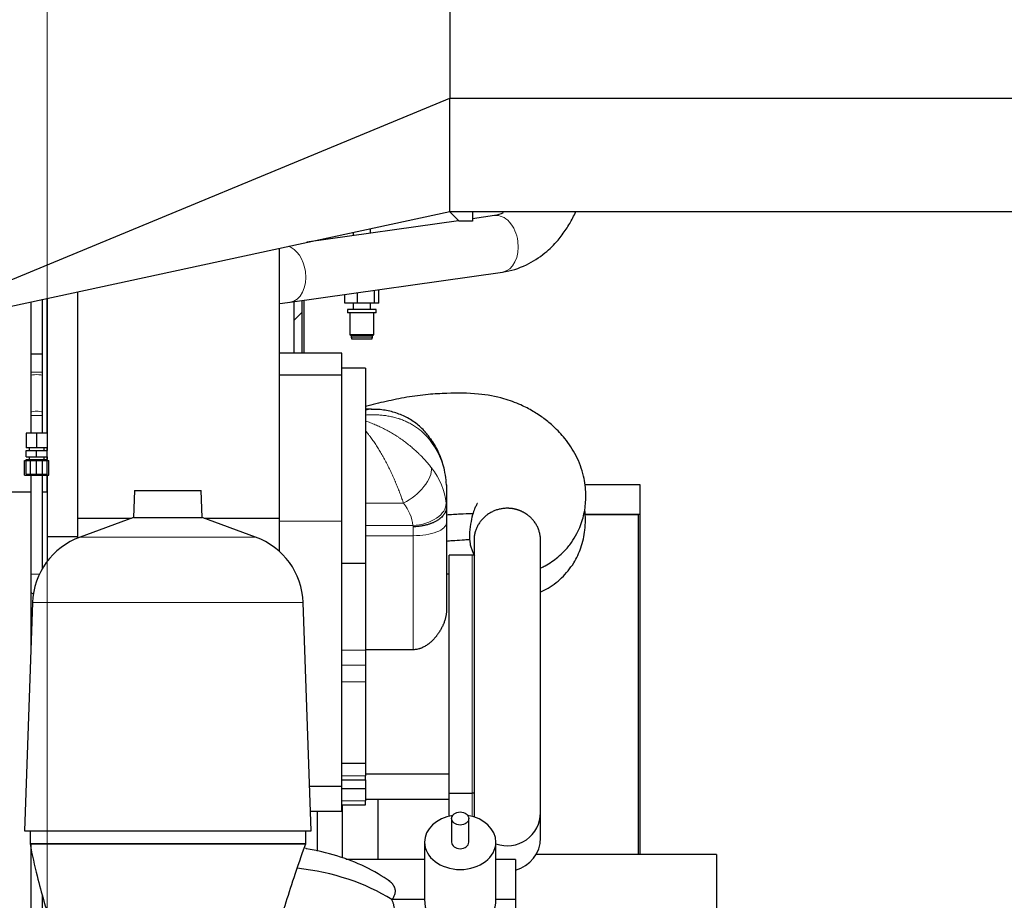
# Model space of a CAD drawing. Header units: inches. Extents: x 0 to 20790, y -12 to 14700.
# Tile 355 of 358: x 19058 to 20094, y 9800 to 10726. Entities that reach past the tile are written whole.
import ezdxf

# ---------------------------------------------------------------- set-up
doc = ezdxf.new("R2010")
doc.units = ezdxf.units.IN
doc.layers.add('1', color=7, linetype='Continuous', true_color=0xffffff)
doc.layers.add('254', color=7, linetype='Continuous', true_color=0xffffff)
doc.styles.add('latin_extended', font='simplex.shx')
doc.dimstyles.get("Standard").update_dxf_attribs({"dimtxt": 0.18, "dimasz": 0.18, "dimexe": 0.18, "dimexo": 0.0625, "dimgap": 0.09, "dimtad": 0, "dimtih": 1, "dimtoh": 1, "dimdec": 4, "dimzin": 0, "dimdsep": 46, "dimtxsty": 'Standard', "dimcen": 0.09, "dimadec": 0, "dimazin": 0, "dimtfac": 1, "dimtdec": 4, "dimtofl": 0, "dimtmove": 0, "dimatfit": 3, "dimfxl": 1, "dimtolj": 1, "dimtzin": 0, "dimarcsym": 0})

# ---------------------------------------------------------------- blocks, each defined once
blk = doc.blocks.new('_U7')
at = {"layer": '254', "color": 3, "linetype": 'Continuous', "lineweight": 13, "transparency": 16777216}
for p, q in [((19086.7, 9584.8), (19086.7, 12495.1)), ((19791.7, 12157.8), (19791.7, 12495.1)), ((19209.2, 12460.1), (19669.2, 12460.1))]:
    blk.add_line(p, q, dxfattribs=at)
at = {"layer": '254', "color": 3, "transparency": 16777216}
for points in [[(19209.2, 12480.5), (19209.2, 12439.6), (19086.7, 12460.1)], [(19669.2, 12439.6), (19669.2, 12480.5), (19791.7, 12460.1)]]:
    blk.add_solid(points, dxfattribs=at)
at = {"layer": 'Defpoints', "color": 0, "transparency": 16777216}
for p in [(19791.7, 12460.1), (19791.7, 12122.8), (19086.7, 9549.8)]:
    blk.add_point(p, dxfattribs=at)
at = {"layer": '254', "color": 2, "lineweight": 13, "transparency": 16777216, "insert": (19281.7, 12643.8), "char_height": 122.5, "attachment_point": 1, "style": 'latin_extended'}
blk.add_mtext('\\A1;705', dxfattribs=at)
blk = doc.blocks.new('_U8')
at = {"layer": '254', "color": 3, "linetype": 'Continuous', "lineweight": 13, "transparency": 16777216}
for p, q in [((20371.7, 11723.1), (20371.7, 7981.8)), ((19086.7, 9389.8), (19086.7, 7981.8)), ((20249.2, 8016.8), (19209.2, 8016.8))]:
    blk.add_line(p, q, dxfattribs=at)
at = {"layer": '254', "color": 3, "transparency": 16777216}
for points in [[(19209.2, 8037.2), (19209.2, 7996.3), (19086.7, 8016.8)], [(20249.2, 7996.3), (20249.2, 8037.2), (20371.7, 8016.8)]]:
    blk.add_solid(points, dxfattribs=at)
at = {"layer": 'Defpoints', "color": 0, "transparency": 16777216}
for p in [(20371.7, 11758.1), (19086.7, 9424.8), (19086.7, 8016.8)]:
    blk.add_point(p, dxfattribs=at)
at = {"layer": '254', "color": 2, "lineweight": 13, "transparency": 16777216, "insert": (19525.1, 8200.5), "char_height": 122.5, "attachment_point": 1, "style": 'latin_extended'}
blk.add_mtext('\\A1;1285', dxfattribs=at)

msp = doc.modelspace()

# ---------------------------------------------------------------- linework, layer by layer
at = {"layer": '1', "color": 2, "linetype": 'Continuous', "lineweight": 25}
for p, q in [((19510.242, 10809.597), (19510.242, 10643.912)), ((18910.164, 10395.314), (19510.242, 10643.912)), ((19510.242, 10643.912), (20287.888, 10643.912)), ((19510.242, 10524.704), (19510.242, 10643.912)), ((18910.164, 10395.314), (19510.242, 10524.704)), ((19509.915, 10524.634), (19520.235, 10514.314)), ((19510.242, 10524.704), (20170.837, 10524.704)), ((19534.235, 10524.705), (19534.235, 10514.314)), ((19519.564, 10514.984), (19359.754, 10492.255)), ((19534.235, 10514.314), (19520.235, 10514.314)), ((19557.299, 10520.35), (19534.232, 10517.07)), ((19408.744, 10502.817), (19408.744, 10499.222)), ((19426.744, 10501.782), (19426.744, 10506.699)), ((19330.744, 10485.999), (19330.744, 10202.014)), ((19342.344, 10429.175), (19565.747, 10460.948)), ((19118.744, 10440.287), (19118.744, 10182.754)), ((19413.247, 10428.392), (19413.247, 10439.259)), ((19431.014, 10428.392), (19431.014, 10441.786)), ((19435.512, 10428.392), (19435.512, 10442.425)), ((19086.744, 10291.504), (19086.744, 10433.389)), ((19086.744, 10433.387), (19086.744, 10291.505)), ((19346.744, 10375.756), (19346.744, 10429.806)), ((19354.744, 10430.939), (19354.744, 10418.485)), ((19354.964, 10375.755), (19354.964, 10430.969)), ((19356.964, 10375.754), (19356.964, 10431.254)), ((19399.977, 10428.392), (19399.977, 10437.372)), ((19354.744, 10418.485), (19346.744, 10410.485)), ((19413.247, 10428.392), (19399.977, 10428.392)), ((19402.744, 10421.592), (19402.744, 10418.092)), ((19432.744, 10421.592), (19402.744, 10421.592)), ((19408.744, 10428.392), (19408.744, 10421.592)), ((19431.014, 10428.392), (19413.247, 10428.392)), ((19426.744, 10421.592), (19426.744, 10428.392)), ((19435.512, 10428.392), (19431.014, 10428.392)), ((19432.744, 10418.092), (19432.744, 10421.592)), ((19432.744, 10418.092), (19402.744, 10418.092)), ((19405.244, 10418.092), (19405.244, 10394.892)), ((19430.244, 10394.892), (19430.244, 10418.092)), ((19405.244, 10394.892), (19406.444, 10394.392)), ((19430.244, 10394.892), (19405.244, 10394.892)), ((19406.444, 10394.392), (19406.444, 10392.392)), ((19429.044, 10394.392), (19406.444, 10394.392)), ((19406.444, 10392.392), (19407.244, 10390.392)), ((19429.044, 10392.392), (19406.444, 10392.392)), ((19428.244, 10390.392), (19407.244, 10390.392)), ((19428.244, 10390.392), (19429.044, 10392.392)), ((19429.044, 10394.392), (19430.244, 10394.892)), ((19429.044, 10392.392), (19429.044, 10394.392)), ((19396.744, 10375.754), (19330.744, 10375.754)), ((19396.744, 10352.422), (19396.744, 10375.754)), ((19421.744, 10359.76), (19396.744, 10359.76)), ((19421.744, 10359.76), (19421.744, 10154.885)), ((19069.744, 10352.25), (19069.744, 10313.761)), ((19081.744, 10313.761), (19081.744, 10352.25)), ((19396.744, 10352.422), (19330.744, 10352.422)), ((19396.744, 10198.96), (19396.744, 10352.422)), ((19427.878, 10316.76), (19421.744, 10316.76)), ((19069.744, 10310.227), (19069.744, 10291.503)), ((19081.744, 10291.503), (19081.744, 10310.227)), ((19075.744, 10291.503), (19064.744, 10291.503)), ((19064.744, 10291.503), (19064.744, 10276.003)), ((19086.744, 10291.503), (19075.744, 10291.503)), ((19075.744, 10291.503), (19075.744, 10276.003)), ((19086.744, 10291.503), (19086.744, 10276.003)), ((19075.744, 10276.003), (19064.744, 10276.003)), ((19067.744, 10276.003), (19067.744, 10273.253)), ((19086.744, 10276.003), (19075.744, 10276.003)), ((19083.744, 10273.253), (19083.744, 10276.003)), ((19086.744, 10273.259), (19086.744, 10276.012)), ((19086.744, 10276.008), (19086.744, 10273.259)), ((19064.744, 10273.253), (19075.744, 10273.253)), ((19064.744, 10266.753), (19064.744, 10273.253)), ((19064.744, 10266.753), (19075.744, 10266.753)), ((19064.744, 10264.003), (19075.744, 10264.003)), ((19064.744, 10248.503), (19064.744, 10264.003)), ((19067.744, 10266.753), (19067.744, 10264.003)), ((19075.744, 10273.253), (19086.744, 10273.253)), ((19075.744, 10266.753), (19075.744, 10273.253)), ((19075.744, 10266.753), (19086.744, 10266.753)), ((19075.744, 10264.003), (19086.744, 10264.003)), ((19075.744, 10248.503), (19075.744, 10264.003)), ((19083.744, 10264.003), (19083.744, 10266.753)), ((19086.744, 10266.753), (19086.744, 10273.253)), ((19086.744, 10266.757), (19086.744, 10264.008)), ((19086.744, 10264.013), (19086.744, 10266.755)), ((19086.744, 10248.503), (19086.744, 10264.003)), ((19063.046, 10263.003), (19069.114, 10263.003)), ((19063.046, 10247.503), (19063.046, 10263.003)), ((19069.114, 10263.003), (19081.811, 10263.003)), ((19069.114, 10247.503), (19069.114, 10263.003)), ((19081.811, 10263.003), (19088.441, 10263.003)), ((19081.811, 10247.503), (19081.811, 10263.003)), ((19088.441, 10247.503), (19088.441, 10263.003)), ((19063.046, 10247.503), (19069.114, 10247.503)), ((19064.744, 10248.503), (19075.744, 10248.503)), ((19069.114, 10247.503), (19081.811, 10247.503)), ((19069.744, 10247.503), (19069.744, 10143.359)), ((19075.744, 10248.503), (19086.744, 10248.503)), ((19081.744, 10149.186), (19081.744, 10247.503)), ((19081.811, 10247.503), (19088.441, 10247.503)), ((19086.744, 10229.784), (19086.744, 10247.514)), ((19086.744, 10247.508), (19086.744, 10182.754)), ((19506.744, 10237.035), (19506.744, 10213.792)), ((19652.031, 10237.754), (19710.244, 10237.754)), ((19710.244, 10237.754), (19710.244, 10206.254)), ((18887.89, 10229.784), (19069.717, 10229.784)), ((19081.684, 10229.784), (19086.744, 10229.784)), ((19178.691, 10231.279), (19177.697, 10202.802)), ((19178.691, 10231.279), (19248.796, 10231.279)), ((19249.791, 10202.802), (19248.796, 10231.279)), ((19506.744, 10213.728), (19506.744, 10197.194)), ((19175.533, 10202.014), (19118.744, 10202.014)), ((19177.697, 10202.802), (19121.399, 10182.311)), ((19177.697, 10202.802), (19249.791, 10202.802)), ((19306.088, 10182.311), (19249.791, 10202.802)), ((19330.744, 10202.014), (19251.956, 10202.014)), ((19330.744, 10202.014), (19330.744, 10167.557)), ((19652.27, 10206.254), (19710.244, 10206.254)), ((19708.744, 10205.754), (19652.27, 10205.754)), ((19708.744, 9848.759), (19708.744, 10205.754)), ((19710.244, 10206.254), (19710.244, 9848.76)), ((19396.744, 9920.254), (19396.744, 10198.96)), ((19506.744, 10197.194), (19506.744, 10105.06)), ((19086.744, 10182.754), (19086.744, 10156.694)), ((19118.744, 10182.754), (19086.744, 10182.754)), ((19118.744, 10182.754), (19118.744, 10181.288)), ((19535.74, 10183.787), (19535.74, 9892.719)), ((19605.74, 9892.719), (19605.74, 10179.987)), ((19509.744, 9913.253), (19509.744, 10163.253)), ((19533.744, 10163.253), (19509.744, 10163.253)), ((19396.744, 10154.885), (19421.744, 10154.885)), ((19421.744, 10154.885), (19421.744, 10063.41)), ((19509.744, 10143.253), (19506.744, 10143.253)), ((19069.744, 10125.681), (19069.744, 10089.325)), ((19071.439, 10113.547), (19063.05, 9873.325)), ((19364.437, 9873.325), (19356.048, 10113.547)), ((19069.744, 10071.648), (19069.744, 10064.993)), ((19471.744, 10063.87), (19421.744, 10063.87)), ((19421.744, 10063.41), (19421.744, 10047.549)), ((19421.744, 10047.549), (19421.744, 10030.237)), ((19421.744, 10030.237), (19421.744, 9944.5)), ((19396.744, 9944.5), (19421.744, 9944.5)), ((19421.744, 9944.5), (19421.744, 9931.367)), ((19421.744, 9933.253), (19509.744, 9933.253)), ((19396.744, 9927.156), (19421.744, 9927.156)), ((19421.744, 9927.156), (19421.744, 9931.367)), ((19421.744, 9927.156), (19421.744, 9918)), ((19396.744, 9920.254), (19362.797, 9920.254)), ((19396.744, 9893.754), (19396.744, 9920.256)), ((19396.744, 9918), (19421.744, 9918)), ((19421.744, 9918), (19421.744, 9904.867)), ((19509.744, 9888.917), (19509.744, 9913.255)), ((19509.744, 9913.253), (19533.744, 9913.253)), ((19396.744, 9900.656), (19421.744, 9900.656)), ((19397.244, 9900.658), (19397.244, 9844.919)), ((19421.744, 9906.753), (19509.744, 9906.753)), ((19421.744, 9900.656), (19421.744, 9904.867)), ((19434.744, 9906.752), (19434.744, 9843.484)), ((19396.744, 9893.754), (19363.724, 9893.754)), ((19370.744, 9893.75), (19370.744, 9852.044)), ((19535.74, 9892.722), (19535.74, 9888.07)), ((19605.74, 9866.219), (19605.74, 9892.722)), ((19512.244, 9886.386), (19512.244, 9861.574)), ((19530.244, 9861.574), (19530.244, 9886.386)), ((19063.05, 9873.325), (19364.437, 9873.325)), ((19068.744, 9873.325), (19068.744, 9859.754)), ((19358.744, 9859.754), (19358.744, 9873.325)), ((19358.744, 9859.754), (19068.744, 9859.754)), ((19069.744, 9859.754), (19069.744, 9734.456)), ((19483.744, 9861.574), (19483.744, 9801.124)), ((19558.744, 9801.124), (19558.744, 9861.574)), ((19483.744, 9843.482), (19400.92, 9843.482)), ((19579.244, 9843.482), (19558.74, 9843.482)), ((19579.244, 9843.482), (19579.244, 9801.124)), ((19790.744, 9848.754), (19601.071, 9848.754)), ((19790.744, 9848.754), (19790.744, 9769.915)), ((19081.744, 9734.456), (19081.744, 9805.472)), ((19483.744, 9801.124), (19449.362, 9801.124)), ((19579.244, 9801.124), (19558.744, 9801.124)), ((19579.244, 9801.124), (19579.244, 9730.66))]:
    msp.add_line(p, q, dxfattribs=at)
at = {"layer": '1', "color": 110, "linetype": 'Continuous', "lineweight": 13}
for p, q in [((19565.746, 10460.948), (19565.747, 10460.948)), ((19342.169, 10429.151), (19342.344, 10429.175)), ((19421.744, 10217.93), (19461.612, 10217.93)), ((19396.744, 10198.96), (19330.744, 10198.96)), ((19421.744, 10194.367), (19471.563, 10194.367)), ((19471.744, 10183.8), (19471.744, 10193.141)), ((19121.399, 10182.311), (19306.088, 10182.311)), ((19471.744, 10183.8), (19421.744, 10183.8)), ((19471.744, 10063.87), (19471.744, 10183.8)), ((19533.744, 9913.253), (19533.744, 10163.253)), ((19075.744, 10143.359), (19069.744, 10143.359)), ((19078.675, 10143.359), (19075.744, 10143.359)), ((19069.744, 10125.699), (19069.744, 10125.681)), ((19071.439, 10113.547), (19356.048, 10113.547)), ((19069.744, 10089.326), (19069.744, 10089.325)), ((19069.976, 10071.648), (19069.744, 10071.648)), ((19396.744, 10063.41), (19421.744, 10063.41)), ((19396.744, 10047.549), (19421.744, 10047.549)), ((19396.744, 10030.237), (19421.744, 10030.237)), ((19396.744, 9931.367), (19421.744, 9931.367)), ((19533.744, 9888.659), (19533.744, 9913.255)), ((19396.744, 9904.867), (19421.744, 9904.867))]:
    msp.add_line(p, q, dxfattribs=at)
at = {"layer": '1', "color": 2, "linetype": 'Continuous', "lineweight": 25}
for centre, radius, start, end in [((19147.393, 10110.895), 76, 110, 178), ((19280.095, 10110.895), 76, 2, 70), ((19533.744, 10123.253), 40, 86.423604, 90), ((19533.744, 9953.253), 40, 270, 272.860859), ((19570.74, 9892.719), 35, 180, 187.813125), ((19570.74, 9892.719), 35, 249.958125, 0), ((19570.74, 9866.219), 35, 284.059687, 0), ((19521.244, 9801.124), 37.5, 180, 0)]:
    msp.add_arc(centre, radius, start, end, dxfattribs=at)
at = {"layer": '1', "color": 110, "linetype": 'Continuous', "lineweight": 13}
for centre, major_axis, ratio, start_param, end_param in [((19561.523, 10490.649), (4.224, -29.701), 0.68302306, 1.55935278, 3.14163555), ((19561.523, 10490.649), (4.224, -29.701), 0.68302306, 0, 1.55935278), ((19338.119, 10458.876), (4.224, -29.701), 0.68302306, 1.55935278, 2.83307225), ((19338.119, 10458.876), (4.224, -29.701), 0.68302306, 0, 1.55935278), ((19075.744, 10355.783), (6, 0), 0.00000238, 0, 3.14159265), ((19075.744, 10352.25), (6, 0), 0.14142044, 0.00009818, 3.14159265), ((19075.744, 10313.761), (6, 0), 0.14142044, 0.0043197, 3.14826855), ((19075.744, 10310.227), (6, 0), 0.00000172, 0, 3.14159265), ((19461.612, 10265.55), (28.778, 19.921), 0.33745078, 5.99327518, 6.28014245), ((19406.829, 10233.279), (100, 0), 0.90273021, 0.09053859, 0.56829703), ((19461.612, 10238.721), (27.48, 21.676), 0.50157604, 4.33565045, 5.96688287), ((19406.829, 10210.4), (100, 0), 0.82932108, 0.09053756, 0.56829564), ((19406.829, 10189.609), (65, 0), 0.80955681, 0.09053756, 0.56829564), ((19471.563, 10215.158), (34.782, 3.901), 0.59162778, 4.64613943, 6.22708267), ((19471.744, 10197.194), (35, 0), 0.38268343, 4.71238898, 6.28318531), ((19075.744, 10125.681), (-6, 0), 0.70710678, 0, 0.94787741), ((19075.744, 10089.325), (-6, 0), 0.70710678, 0, 0.5144358)]:
    msp.add_ellipse(centre, major_axis=major_axis, ratio=ratio, start_param=start_param, end_param=end_param, dxfattribs=at)
at = {"layer": '1', "color": 2, "linetype": 'Continuous', "lineweight": 25}
for centre, major_axis, ratio, start_param, end_param in [((19075.744, 10374.753), (6, 0), 0.00000119, 0, 3.14159265), ((19521.244, 9861.574), (-37.5, 0), 0.76604444, 4.92542823, 6.28318531), ((19521.244, 9861.574), (-37.5, 0), 0.76604444, 3.14159265, 4.4994479), ((19521.244, 9861.574), (-37.5, 0), 0.76604444, 0, 3.14159265), ((19521.244, 9861.574), (-9, 0), 0.76604444, 0, 1.57079633), ((19521.244, 9861.574), (-9, 0), 0.76604444, 1.57079633, 3.14159265), ((19318.862, 9716.836), (185, 0), 0.64278761, 0.78780641, 1.40299957)]:
    msp.add_ellipse(centre, major_axis=major_axis, ratio=ratio, start_param=start_param, end_param=end_param, dxfattribs=at)
msp.add_ellipse((19521.244, 9886.386), major_axis=(9, 0), ratio=0.76604444, dxfattribs=at)
for points, degree in [([(19566.441, 10523.343), (19563.439, 10521.721), (19560.405, 10520.727), (19557.305, 10520.351)], 3), ([(19069.744, 10429.724), (19069.744, 10374.753)], 1), ([(19081.744, 10374.753), (19081.744, 10432.311)], 1), ([(19069.744, 10374.753), (19069.744, 10355.783)], 1), ([(19081.744, 10355.783), (19081.744, 10374.753)], 1), ([(19069.744, 10355.783), (19069.744, 10352.244)], 1), ([(19081.744, 10352.255), (19081.744, 10355.783)], 1), ([(19069.744, 10313.756), (19069.744, 10310.227)], 1), ([(19081.744, 10310.227), (19081.744, 10313.766)], 1), ([(19506.744, 10237.035), (19506.676, 10238.497), (19506.568, 10239.966), (19506.419, 10241.441)], 3), ([(19506.744, 10237.09), (19506.744, 10237.073), (19506.744, 10237.055), (19506.744, 10237.035)], 3), ([(19506.744, 10213.792), (19506.744, 10213.772), (19506.744, 10213.751), (19506.744, 10213.728)], 3)]:
    msp.add_open_spline(points, degree=degree, dxfattribs=at)
for points, knots in [([(19565.756, 10460.949), (19574.51, 10462.251), (19589.996, 10466.944), (19609.564, 10479.488), (19623.233, 10492.998), (19632.817, 10505.767), (19638.799, 10515.942), (19641.898, 10522.293), (19642.91, 10524.514)], [0, 0, 0, 0, 0.26460249, 0.49304453, 0.67557925, 0.80829105, 0.93411336, 1, 1, 1, 1]), ([(19330.782, 10427.74), (19331.008, 10427.765), (19334.992, 10428.207), (19338.761, 10428.703), (19342.155, 10429.216)], [0, 0, 0, 0, 0.05658573, 1, 1, 1, 1]), ([(19605.908, 10149.926), (19607.525, 10150.638), (19614.03, 10153.797), (19622.835, 10160.047), (19631.706, 10168.463), (19637.993, 10175.781), (19643.832, 10185.315), (19648.953, 10196.705), (19652.66, 10210.685), (19653.876, 10228.346), (19651.465, 10247.726), (19644.1, 10267.788), (19632.732, 10285.044), (19620.728, 10297.773), (19609.41, 10307.138), (19597.84, 10314.872), (19583.818, 10322.13), (19564.829, 10329.132), (19538.511, 10333.79), (19511.645, 10333.749), (19486.399, 10332.506), (19464.999, 10329.51), (19443.175, 10324.988), (19428.872, 10321.603), (19421.744, 10319.758)], [0, 0, 0, 0, 0.01343792, 0.0548676, 0.08111744, 0.11949357, 0.1509149, 0.17704565, 0.22272484, 0.26581354, 0.31629601, 0.37624855, 0.43215551, 0.47559484, 0.50949942, 0.54424942, 0.58111415, 0.62862801, 0.69660855, 0.78030131, 0.8298523, 0.88657134, 0.9428816, 1, 1, 1, 1]), ([(19490.201, 10285.326), (19488.141, 10288.486), (19483.059, 10295.065), (19473.289, 10303.432), (19461.546, 10310.206), (19448.761, 10314.615), (19437.343, 10316.637), (19430.277, 10316.623), (19427.717, 10316.473)], [0, 0, 0, 0, 0.14716437, 0.33115456, 0.5157206, 0.70090359, 0.89206634, 1, 1, 1, 1]), ([(19506.394, 10242.128), (19506.032, 10245.785), (19504.596, 10254.772), (19500.198, 10268.548), (19494.623, 10279.146), (19491.058, 10284.506), (19490.39, 10285.471)], [0, 0, 0, 0, 0.23571145, 0.58799795, 0.92505559, 1, 1, 1, 1]), ([(19506.744, 10213.728), (19506.744, 10213.398), (19506.715, 10212.742), (19506.631, 10212.089), (19506.462, 10211.114), (19506.295, 10210.469), (19505.962, 10209.507), (19505.713, 10208.868), (19505.408, 10208.233), (19505.158, 10207.759), (19505.028, 10207.522), (19504.89, 10207.286), (19504.796, 10207.129), (19504.748, 10207.05), (19504.506, 10206.659), (19504.092, 10206.04), (19503.396, 10205.134), (19502.884, 10204.545), (19502.078, 10203.672), (19501.493, 10203.104), (19500.542, 10202.275), (19500.212, 10202.002), (19499.699, 10201.598), (19499.438, 10201.398), (19499.17, 10201.2), (19498.989, 10201.068), (19498.899, 10201.003), (19498.442, 10200.677), (19497.691, 10200.168), (19496.903, 10199.683), (19495.693, 10198.972), (19494.849, 10198.521), (19493.528, 10197.88), (19492.629, 10197.463), (19491.693, 10197.07), (19490.976, 10196.784), (19490.735, 10196.691), (19490.369, 10196.552), (19490.247, 10196.506), (19490.001, 10196.416), (19489.385, 10196.191), (19488.761, 10195.979), (19487.247, 10195.49), (19485.185, 10194.897), (19483.039, 10194.418), (19481.398, 10194.103), (19480.845, 10194.005), (19480.008, 10193.869), (19479.728, 10193.825), (19479.164, 10193.742), (19478.882, 10193.703), (19478.034, 10193.59), (19476.901, 10193.455), (19475.191, 10193.301), (19474.045, 10193.229), (19473.183, 10193.187), (19472.752, 10193.169), (19472.247, 10193.153), (19472.013, 10193.147), (19471.913, 10193.145), (19471.886, 10193.144), (19471.868, 10193.144), (19471.859, 10193.144), (19471.815, 10193.143), (19471.779, 10193.142), (19471.744, 10193.141)], [0, 0, 0, 0, 0.03125, 0.0625, 0.0625, 0.125, 0.125, 0.15625, 0.1875, 0.1875, 0.203125, 0.2109375, 0.2109375, 0.21875, 0.21875, 0.25, 0.28125, 0.3125, 0.3125, 0.375, 0.375, 0.40625, 0.40625, 0.421875, 0.4296875, 0.4296875, 0.4375, 0.4375, 0.46875, 0.5, 0.5, 0.5625, 0.5625, 0.59375, 0.625, 0.625, 0.640625, 0.640625, 0.6484375, 0.6484375, 0.65625, 0.6875, 0.6875, 0.75, 0.8125, 0.8125, 0.84375, 0.84375, 0.859375, 0.859375, 0.875, 0.875, 0.90625, 0.9375, 0.96875, 0.96875, 0.984375, 0.9921875, 0.99609375, 0.99707031, 0.99755859, 0.99755859, 0.99804687, 0.99804687, 1, 1, 1, 1]), ([(19539.32, 10217.675), (19539.315, 10217.676), (19539.225, 10217.678), (19538.813, 10216.884), (19537.72, 10214.724), (19536.226, 10211.997), (19534.035, 10205.821), (19531.869, 10195.135), (19530.72, 10185.537), (19530.96, 10177.624), (19532.447, 10171.392), (19533.97, 10167.32), (19535.503, 10164.411), (19536.425, 10162.958), (19536.631, 10162.646)], [0, 0, 0, 0, 0.00280745, 0.04543031, 0.11385649, 0.21753169, 0.3503509, 0.50132411, 0.68452122, 0.83462357, 0.89145136, 0.9404708, 0.98699166, 1, 1, 1, 1]), ([(19586.109, 10209.174), (19585.985, 10209.232), (19585.739, 10209.346), (19585.367, 10209.514), (19584.995, 10209.676), (19584.621, 10209.835), (19584.246, 10209.988), (19583.87, 10210.138), (19583.492, 10210.283), (19583.114, 10210.424), (19582.734, 10210.56), (19582.353, 10210.692), (19581.971, 10210.82), (19581.587, 10210.943), (19581.203, 10211.062), (19580.817, 10211.177), (19580.43, 10211.287), (19580.042, 10211.393), (19579.653, 10211.494), (19579.263, 10211.591), (19578.871, 10211.683), (19578.479, 10211.772), (19578.085, 10211.855), (19577.69, 10211.935), (19577.293, 10212.01), (19576.896, 10212.081), (19576.497, 10212.147), (19576.097, 10212.209), (19575.696, 10212.266), (19575.294, 10212.319), (19574.75, 10212.385), (19574.062, 10212.456), (19573.231, 10212.523), (19572.399, 10212.571), (19571.566, 10212.599), (19570.731, 10212.608), (19569.895, 10212.598), (19568.687, 10212.555), (19567.113, 10212.44), (19565.181, 10212.193), (19563.269, 10211.843), (19561.38, 10211.391), (19559.518, 10210.837), (19557.689, 10210.182), (19555.9, 10209.432), (19554.158, 10208.588), (19552.471, 10207.651), (19550.839, 10206.626), (19549.268, 10205.513), (19547.762, 10204.316), (19546.326, 10203.041), (19544.967, 10201.692), (19543.69, 10200.273), (19542.497, 10198.788), (19541.39, 10197.239), (19540.373, 10195.632), (19539.45, 10193.972), (19538.624, 10192.268), (19537.899, 10190.523), (19537.275, 10188.742), (19536.755, 10186.928), (19536.343, 10185.103), (19536.138, 10183.876), (19536.054, 10183.269)], [0, 0, 0, 0, 0.0061999, 0.01238665, 0.01856102, 0.02472381, 0.03087581, 0.03701781, 0.04315062, 0.04927504, 0.05539188, 0.06150194, 0.06760605, 0.07370502, 0.07979966, 0.0858908, 0.09197926, 0.09806585, 0.10415141, 0.11023675, 0.11632271, 0.12241009, 0.12849973, 0.13459245, 0.14068906, 0.14679039, 0.15289726, 0.15901047, 0.16513084, 0.17125918, 0.1773963, 0.18998888, 0.20257266, 0.21515482, 0.22774257, 0.2403431, 0.25296357, 0.26561112, 0.29507212, 0.3244435, 0.35381659, 0.38318229, 0.41255338, 0.44202121, 0.47148052, 0.5008519, 0.53022665, 0.55959403, 0.58896585, 0.61843339, 0.64789441, 0.67726595, 0.70663932, 0.73600515, 0.76537612, 0.79484355, 0.82430279, 0.85367398, 0.88304843, 0.91241541, 0.94178724, 0.97125522, 1, 1, 1, 1]), ([(19506.735, 10205.773), (19511.603, 10206.186), (19520.487, 10206.679), (19530.011, 10207.159), (19534.211, 10207.159), (19534.691, 10207.145)], [0, 0, 0, 0, 0.52145692, 0.94722992, 1, 1, 1, 1]), ([(19605.743, 10178.533), (19605.743, 10178.542), (19605.748, 10179.184), (19605.721, 10180.46), (19605.569, 10182.356), (19605.306, 10184.242), (19604.934, 10186.112), (19604.454, 10187.959), (19603.868, 10189.775), (19603.176, 10191.555), (19602.381, 10193.298), (19601.486, 10194.995), (19600.496, 10196.64), (19599.411, 10198.226), (19598.366, 10199.582), (19597.395, 10200.725), (19596.527, 10201.673), (19595.622, 10202.589), (19594.681, 10203.472), (19593.704, 10204.322), (19592.805, 10205.048), (19591.999, 10205.659), (19591.297, 10206.165), (19590.585, 10206.652), (19589.864, 10207.121), (19589.132, 10207.57), (19588.392, 10208), (19587.641, 10208.412), (19586.88, 10208.804), (19586.367, 10209.053), (19586.109, 10209.174)], [0, 0, 0, 0, 0.00066906, 0.05074301, 0.10069353, 0.15068059, 0.20086383, 0.25098892, 0.30095206, 0.35091223, 0.40102844, 0.45120938, 0.50119559, 0.55114599, 0.60121987, 0.63455932, 0.66784556, 0.70112584, 0.73444742, 0.76785737, 0.80140243, 0.82376411, 0.84602008, 0.86818377, 0.89026883, 0.912289, 0.93425819, 0.95619037, 0.97809961, 1, 1, 1, 1]), ([(19605.949, 10124.789), (19607.845, 10125.617), (19616.064, 10129.569), (19628.309, 10138.683), (19640.691, 10153.853), (19648.969, 10171.309), (19653.132, 10190.159), (19653.084, 10203.799), (19652.223, 10210.899), (19652.208, 10211.022)], [0, 0, 0, 0, 0.05849766, 0.25884095, 0.4538798, 0.62234182, 0.80146797, 0.99655562, 1, 1, 1, 1]), ([(19506.74, 10178.201), (19508.845, 10178.383), (19514.31, 10178.797), (19521.642, 10179.308), (19527.679, 10179.633), (19530.419, 10179.865), (19531.28, 10179.93)], [0, 0, 0, 0, 0.25783431, 0.66816907, 0.89499635, 1, 1, 1, 1]), ([(19069.744, 10143.359), (19069.744, 10141.7), (19069.744, 10138.455), (19069.744, 10133.71), (19069.744, 10129.367), (19069.744, 10126.853), (19069.744, 10125.681)], [0, 0, 0, 0, 0.25017656, 0.4999963, 0.74981982, 1, 1, 1, 1]), ([(19506.744, 10105.06), (19506.744, 10104.545), (19506.729, 10104.029), (19506.671, 10102.993), (19506.628, 10102.473), (19506.515, 10101.431), (19506.445, 10100.909), (19506.28, 10099.861), (19506.184, 10099.335), (19505.86, 10097.754), (19505.594, 10096.694), (19504.967, 10094.563), (19504.606, 10093.491), (19503.993, 10091.876), (19503.777, 10091.336), (19503.492, 10090.66), (19503.435, 10090.525), (19503.318, 10090.254), (19503.141, 10089.849), (19502.959, 10089.446), (19502.586, 10088.64), (19502.068, 10087.57), (19501.233, 10085.98), (19500.338, 10084.404), (19499.383, 10082.844), (19498.706, 10081.816), (19498.009, 10080.793), (19497.65, 10080.284), (19497.096, 10079.527), (19496.815, 10079.149), (19496.528, 10078.773), (19496.335, 10078.523), (19496.238, 10078.399), (19495.749, 10077.777), (19495.349, 10077.285), (19494.531, 10076.317), (19494.113, 10075.839), (19493.258, 10074.899), (19492.821, 10074.436), (19491.927, 10073.527), (19491.471, 10073.08), (19490.535, 10072.203), (19490.057, 10071.773), (19489.078, 10070.933), (19488.577, 10070.522), (19487.806, 10069.922), (19487.546, 10069.725), (19487.151, 10069.433), (19487.019, 10069.337), (19486.819, 10069.193), (19486.752, 10069.145), (19486.618, 10069.05), (19486.013, 10068.625), (19485.397, 10068.22), (19484.282, 10067.533), (19483.715, 10067.206), (19482.56, 10066.588), (19481.971, 10066.298), (19480.771, 10065.758), (19480.159, 10065.509), (19479.378, 10065.225), (19479.221, 10065.17), (19478.985, 10065.089), (19478.906, 10065.063), (19478.747, 10065.01), (19478.351, 10064.882), (19477.953, 10064.764), (19476.995, 10064.501), (19476.351, 10064.353), (19475.053, 10064.115), (19474.399, 10064.024), (19473.079, 10063.901), (19472.414, 10063.87), (19471.744, 10063.87)], [0, 0, 0, 0, 0.03125, 0.03125, 0.0625, 0.0625, 0.09375, 0.09375, 0.125, 0.125, 0.1875, 0.1875, 0.25, 0.25, 0.28125, 0.28125, 0.2890625, 0.2890625, 0.296875, 0.3125, 0.3125, 0.34375, 0.375, 0.40625, 0.4375, 0.46875, 0.46875, 0.5, 0.5, 0.515625, 0.5234375, 0.5234375, 0.53125, 0.53125, 0.5625, 0.5625, 0.59375, 0.59375, 0.625, 0.625, 0.65625, 0.65625, 0.6875, 0.6875, 0.71875, 0.71875, 0.734375, 0.734375, 0.7421875, 0.7421875, 0.74609375, 0.74609375, 0.75, 0.78125, 0.78125, 0.8125, 0.8125, 0.84375, 0.84375, 0.875, 0.875, 0.8828125, 0.8828125, 0.88671875, 0.88671875, 0.890625, 0.90625, 0.90625, 0.9375, 0.9375, 0.96875, 0.96875, 1, 1, 1, 1]), ([(19069.744, 10089.325), (19069.744, 10088.153), (19069.744, 10085.639), (19069.744, 10081.296), (19069.744, 10076.551), (19069.744, 10073.307), (19069.744, 10071.648)], [0, 0, 0, 0, 0.25017656, 0.4999963, 0.74981982, 1, 1, 1, 1]), ([(19068.744, 9859.754), (19068.744, 9859.754), (19068.844, 9859.754), (19069.298, 9859.754), (19070.056, 9859.754), (19070.928, 9859.754), (19071.756, 9859.754), (19072.425, 9859.754), (19073.158, 9859.754), (19073.955, 9859.754), (19074.818, 9859.754), (19075.745, 9859.754), (19076.737, 9859.754), (19077.793, 9859.754), (19079.125, 9859.754), (19080.775, 9859.754), (19082.8, 9859.754), (19084.971, 9859.754), (19087.287, 9859.754), (19089.75, 9859.754), (19092.553, 9859.754), (19095.726, 9859.754), (19099.304, 9859.754), (19103.074, 9859.754), (19107.036, 9859.754), (19111.184, 9859.754), (19115.506, 9859.754), (19119.99, 9859.754), (19124.631, 9859.754), (19129.429, 9859.754), (19134.072, 9859.754), (19138.519, 9859.754), (19142.735, 9859.754), (19147.028, 9859.754), (19151.397, 9859.754), (19155.843, 9859.754), (19160.092, 9859.754), (19164.122, 9859.754), (19167.916, 9859.754), (19171.742, 9859.754), (19175.599, 9859.754), (19179.487, 9859.754), (19183.408, 9859.754), (19187.279, 9859.754), (19191.095, 9859.754), (19194.846, 9859.754), (19198.607, 9859.754), (19202.378, 9859.754), (19206.158, 9859.754), (19209.948, 9859.754), (19214.691, 9859.754), (19220.381, 9859.754), (19226.999, 9859.754), (19233.587, 9859.754), (19238.984, 9859.754), (19243.204, 9859.754), (19246.261, 9859.754), (19249.298, 9859.754), (19252.317, 9859.754), (19255.316, 9859.754), (19258.297, 9859.754), (19261.258, 9859.754), (19264.2, 9859.754), (19267.67, 9859.754), (19271.644, 9859.754), (19276.09, 9859.754), (19280.459, 9859.754), (19284.752, 9859.754), (19288.968, 9859.754), (19293.416, 9859.754), (19298.058, 9859.754), (19302.856, 9859.754), (19307.497, 9859.754), (19311.981, 9859.754), (19316.303, 9859.754), (19320.451, 9859.754), (19324.413, 9859.754), (19328.183, 9859.754), (19331.761, 9859.754), (19334.934, 9859.754), (19337.737, 9859.754), (19340.2, 9859.754), (19342.517, 9859.754), (19344.687, 9859.754), (19346.712, 9859.754), (19348.477, 9859.754), (19350.009, 9859.754), (19351.332, 9859.754), (19352.548, 9859.754), (19353.657, 9859.754), (19354.659, 9859.754), (19355.554, 9859.754), (19356.326, 9859.754), (19356.981, 9859.754), (19357.525, 9859.754), (19357.97, 9859.754), (19358.316, 9859.754), (19358.563, 9859.754), (19358.711, 9859.754), (19358.744, 9859.754), (19358.744, 9859.754)], [0, 0, 0, 0, 0.01458058, 0.02912761, 0.04367166, 0.05824334, 0.06512268, 0.07198992, 0.07884824, 0.08570081, 0.09255085, 0.09940155, 0.10625611, 0.11311773, 0.11998959, 0.13073311, 0.14145102, 0.15215549, 0.16285872, 0.17357292, 0.18431028, 0.19747225, 0.21059963, 0.22371484, 0.23684038, 0.24999868, 0.26315608, 0.27628117, 0.28939638, 0.30252421, 0.31568707, 0.32642367, 0.33713742, 0.3478405, 0.35854512, 0.36926349, 0.38000776, 0.38884024, 0.3976575, 0.40646633, 0.41527352, 0.42408588, 0.4329102, 0.44175324, 0.45008496, 0.45840359, 0.46671482, 0.47502437, 0.48333795, 0.49166127, 0.5, 0.51458058, 0.52912761, 0.54367166, 0.55824334, 0.56512268, 0.57198992, 0.57884824, 0.58570081, 0.59255085, 0.59940155, 0.60625611, 0.61311773, 0.61998959, 0.63073311, 0.64145102, 0.65215548, 0.66285872, 0.67357292, 0.68431028, 0.69747225, 0.71059963, 0.72371484, 0.73684038, 0.74999868, 0.76315608, 0.77628117, 0.78939638, 0.80252421, 0.81568707, 0.82642367, 0.83713742, 0.8478405, 0.85854512, 0.86926349, 0.88000776, 0.88884024, 0.8976575, 0.90646633, 0.91527352, 0.92408588, 0.93291019, 0.94175323, 0.9500851, 0.95840383, 0.96671511, 0.97502466, 0.98333819, 0.99166141, 1, 1, 1, 1]), ([(19068.744, 9859.754), (19071.014, 9848.173), (19075.548, 9827.565), (19082.733, 9801.16), (19088.773, 9781.597), (19093.553, 9767.402), (19097.62, 9756.042), (19101.773, 9745.055), (19107.561, 9730.614), (19115.917, 9711.463), (19126.351, 9690.451), (19137.588, 9670.516), (19149.059, 9652.525), (19156.674, 9642.158), (19160.612, 9637.316)], [0, 0, 0, 0, 0.10895621, 0.20011394, 0.27159858, 0.32217783, 0.36256714, 0.40464863, 0.45351744, 0.54214046, 0.65883557, 0.75559386, 0.86920988, 1, 1, 1, 1]), ([(19261.498, 9631.343), (19267.25, 9637.015), (19277.237, 9648.62), (19289.881, 9667.711), (19298.925, 9684.713), (19305.275, 9698.955), (19309.685, 9710.126), (19313.173, 9719.645), (19316.278, 9728.602), (19319.898, 9739.507), (19324.405, 9753.723), (19330.289, 9772.882), (19337.463, 9796.33), (19346.722, 9825.758), (19354.387, 9847.718), (19358.744, 9859.754)], [0, 0, 0, 0, 0.13286367, 0.24080282, 0.3257094, 0.39120105, 0.44158578, 0.48396035, 0.51985482, 0.55912941, 0.62676357, 0.69661664, 0.7824322, 0.88371306, 1, 1, 1, 1]), ([(19447.428, 9820.106), (19439.299, 9825.881), (19421.923, 9836.111), (19391.948, 9847.853), (19370.086, 9852.963), (19358.928, 9854.77), (19358.649, 9854.815)], [0, 0, 0, 0, 0.33416408, 0.6647658, 0.99161211, 1, 1, 1, 1]), ([(19449.362, 9801.124), (19449.795, 9801.637), (19450.192, 9802.154), (19450.914, 9803.198), (19451.239, 9803.725), (19451.812, 9804.788), (19452.061, 9805.324), (19452.48, 9806.406), (19452.649, 9806.953), (19452.809, 9807.642), (19452.838, 9807.78), (19452.878, 9807.988), (19452.89, 9808.058), (19452.914, 9808.196), (19452.971, 9808.543), (19453.009, 9808.89), (19453.069, 9809.719), (19453.065, 9810.27), (19452.966, 9811.367), (19452.872, 9811.914), (19452.593, 9813.003), (19452.407, 9813.545), (19452.057, 9814.355), (19451.929, 9814.625), (19451.753, 9814.961), (19451.717, 9815.029), (19451.644, 9815.163), (19451.606, 9815.23), (19451.492, 9815.431), (19451.412, 9815.565), (19451.002, 9816.229), (19450.63, 9816.75), (19449.8, 9817.77), (19449.342, 9818.27), (19448.342, 9819.249), (19447.799, 9819.728), (19446.921, 9820.432), (19446.618, 9820.663), (19446.151, 9821.005), (19445.994, 9821.117), (19445.835, 9821.228)], [0, 0, 0, 0, 0.07846214, 0.07846214, 0.15692428, 0.15692428, 0.23538643, 0.23538643, 0.31384857, 0.31384857, 0.3334641, 0.3334641, 0.34327187, 0.34327187, 0.35307964, 0.39231071, 0.39231071, 0.47077285, 0.47077285, 0.54923499, 0.54923499, 0.62769714, 0.62769714, 0.66692821, 0.66692821, 0.67673597, 0.67673597, 0.68654374, 0.68654374, 0.70615928, 0.70615928, 0.78462142, 0.78462142, 0.86308356, 0.86308356, 0.9415457, 0.9415457, 0.98077678, 0.98077678, 1, 1, 1, 1]), ([(19388.571, 9742.874), (19390.771, 9742.874), (19392.966, 9742.912), (19397.337, 9743.083), (19399.515, 9743.216), (19402.766, 9743.502), (19403.847, 9743.612), (19406.004, 9743.863), (19407.08, 9744.005), (19409.225, 9744.322), (19410.295, 9744.499), (19412.427, 9744.889), (19413.49, 9745.103), (19415.609, 9745.573), (19416.665, 9745.828), (19418.768, 9746.385), (19419.816, 9746.687), (19421.903, 9747.34), (19422.942, 9747.691), (19424.234, 9748.166), (19424.622, 9748.311), (19425.008, 9748.46), (19425.266, 9748.56), (19425.394, 9748.61), (19426.036, 9748.865), (19426.545, 9749.075), (19428.061, 9749.724), (19429.056, 9750.183), (19431.01, 9751.155), (19431.97, 9751.669), (19433.853, 9752.754), (19434.777, 9753.326), (19436.133, 9754.23), (19436.58, 9754.54), (19437.243, 9755.016), (19437.572, 9755.257), (19437.899, 9755.503), (19438.116, 9755.668), (19438.224, 9755.751), (19439.194, 9756.502), (19440.025, 9757.195), (19441.62, 9758.633), (19442.385, 9759.377), (19443.849, 9760.92), (19444.548, 9761.718), (19445.875, 9763.369), (19446.505, 9764.222), (19447.394, 9765.545), (19447.681, 9765.993), (19448.029, 9766.563), (19448.098, 9766.677), (19448.234, 9766.907), (19448.437, 9767.252), (19448.633, 9767.599), (19449.272, 9768.761), (19449.737, 9769.705), (19450.577, 9771.623), (19450.951, 9772.596), (19451.61, 9774.572), (19451.895, 9775.574), (19452.253, 9777.099), (19452.361, 9777.611), (19452.506, 9778.385), (19452.552, 9778.644), (19452.616, 9779.033), (19452.636, 9779.163), (19452.676, 9779.423), (19452.695, 9779.554), (19452.86, 9780.724), (19452.958, 9781.764), (19453.063, 9783.843), (19453.07, 9784.882), (19452.995, 9786.959), (19452.914, 9787.997), (19452.726, 9789.552), (19452.653, 9790.071), (19452.548, 9790.719), (19452.526, 9790.849), (19452.482, 9791.108), (19452.459, 9791.237), (19452.387, 9791.626), (19452.338, 9791.884), (19452.075, 9793.171), (19451.825, 9794.19), (19451.248, 9796.206), (19450.922, 9797.204), (19450.196, 9799.179), (19449.797, 9800.156), (19449.362, 9801.124)], [0, 0, 0, 0, 0.0625, 0.0625, 0.125, 0.125, 0.15625, 0.15625, 0.1875, 0.1875, 0.21875, 0.21875, 0.25, 0.25, 0.28125, 0.28125, 0.3125, 0.3125, 0.34375, 0.34375, 0.3515625, 0.35546875, 0.35546875, 0.359375, 0.359375, 0.375, 0.375, 0.40625, 0.40625, 0.4375, 0.4375, 0.46875, 0.46875, 0.484375, 0.484375, 0.4921875, 0.49609375, 0.49609375, 0.5, 0.5, 0.53125, 0.53125, 0.5625, 0.5625, 0.59375, 0.59375, 0.625, 0.625, 0.640625, 0.640625, 0.64453125, 0.64453125, 0.6484375, 0.65625, 0.65625, 0.6875, 0.6875, 0.71875, 0.71875, 0.75, 0.75, 0.765625, 0.765625, 0.7734375, 0.7734375, 0.77734375, 0.77734375, 0.78125, 0.78125, 0.8125, 0.8125, 0.84375, 0.84375, 0.875, 0.875, 0.890625, 0.890625, 0.89453125, 0.89453125, 0.8984375, 0.8984375, 0.90625, 0.90625, 0.9375, 0.9375, 0.96875, 0.96875, 1, 1, 1, 1])]:
    msp.add_open_spline(points, degree=3, knots=knots, dxfattribs=at)
at = {"layer": '1', "color": 110, "linetype": 'Continuous', "lineweight": 13}
for points, knots in [([(19421.744, 10315.949), (19422.796, 10316.209), (19423.835, 10316.405), (19425.891, 10316.675), (19426.907, 10316.748), (19427.917, 10316.758), (19427.92, 10316.758), (19427.923, 10316.758)], [0, 0, 0, 0, 0.49918882, 0.49918882, 0.99837764, 0.99837764, 1, 1, 1, 1]), ([(19491.111, 10281.864), (19490.611, 10282.57), (19490.101, 10283.262), (19489.063, 10284.616), (19488.533, 10285.278), (19487.456, 10286.576), (19486.908, 10287.21), (19485.792, 10288.453), (19485.224, 10289.061), (19483.493, 10290.846), (19482.301, 10291.984), (19480.455, 10293.616), (19479.83, 10294.148), (19478.878, 10294.927), (19478.558, 10295.184), (19478.075, 10295.564), (19477.914, 10295.69), (19477.589, 10295.941), (19477.427, 10296.065), (19475.961, 10297.176), (19474.631, 10298.106), (19471.923, 10299.859), (19470.544, 10300.682), (19467.735, 10302.227), (19466.306, 10302.949), (19463.397, 10304.297), (19461.919, 10304.922), (19459.663, 10305.79), (19458.904, 10306.067), (19457.758, 10306.466), (19457.375, 10306.596), (19456.607, 10306.849), (19456.223, 10306.972), (19454.297, 10307.574), (19452.744, 10308.006), (19449.616, 10308.777), (19448.04, 10309.115), (19444.864, 10309.703), (19443.265, 10309.952), (19440.042, 10310.364), (19438.419, 10310.527), (19435.148, 10310.769), (19433.5, 10310.847), (19430.179, 10310.921), (19428.506, 10310.917), (19425.134, 10310.825), (19423.442, 10310.739), (19421.744, 10310.612)], [0, 0, 0, 0, 0.03125, 0.03125, 0.0625, 0.0625, 0.09375, 0.09375, 0.125, 0.125, 0.1875, 0.1875, 0.21875, 0.21875, 0.234375, 0.234375, 0.2421875, 0.2421875, 0.25, 0.25, 0.3125, 0.3125, 0.375, 0.375, 0.4375, 0.4375, 0.5, 0.5, 0.53125, 0.53125, 0.546875, 0.546875, 0.5625, 0.5625, 0.625, 0.625, 0.6875, 0.6875, 0.75, 0.75, 0.8125, 0.8125, 0.875, 0.875, 0.9375, 0.9375, 1, 1, 1, 1]), ([(19421.744, 10304.335), (19423.442, 10303.765), (19425.134, 10303.159), (19428.506, 10301.876), (19430.179, 10301.201), (19433.5, 10299.79), (19435.148, 10299.052), (19438.419, 10297.515), (19440.042, 10296.715), (19443.265, 10295.053), (19444.864, 10294.192), (19448.04, 10292.406), (19449.616, 10291.482), (19452.744, 10289.571), (19454.297, 10288.584), (19456.223, 10287.31), (19456.607, 10287.054), (19457.375, 10286.536), (19457.758, 10286.275), (19458.904, 10285.486), (19459.663, 10284.955), (19461.919, 10283.343), (19463.398, 10282.245), (19466.306, 10280.004), (19467.735, 10278.861), (19470.544, 10276.53), (19471.923, 10275.343), (19474.632, 10272.925), (19475.961, 10271.694), (19477.427, 10270.284), (19477.589, 10270.127), (19477.914, 10269.813), (19478.075, 10269.655), (19478.558, 10269.182), (19478.878, 10268.866), (19479.83, 10267.917), (19480.455, 10267.282), (19482.301, 10265.371), (19483.493, 10264.09), (19485.224, 10262.159), (19485.792, 10261.514), (19486.908, 10260.222), (19487.456, 10259.575), (19488.534, 10258.279), (19489.063, 10257.631), (19490.101, 10256.333), (19490.611, 10255.683), (19491.111, 10255.034)], [0, 0, 0, 0, 0.0625, 0.0625, 0.125, 0.125, 0.1875, 0.1875, 0.25, 0.25, 0.3125, 0.3125, 0.375, 0.375, 0.4375, 0.4375, 0.453125, 0.453125, 0.46875, 0.46875, 0.5, 0.5, 0.5625, 0.5625, 0.625, 0.625, 0.6875, 0.6875, 0.75, 0.75, 0.7578125, 0.7578125, 0.765625, 0.765625, 0.78125, 0.78125, 0.8125, 0.8125, 0.875, 0.875, 0.90625, 0.90625, 0.9375, 0.9375, 0.96875, 0.96875, 1, 1, 1, 1]), ([(19461.612, 10217.93), (19461.355, 10218.678), (19461.093, 10219.434), (19460.558, 10220.96), (19460.285, 10221.73), (19459.728, 10223.283), (19459.161, 10224.851), (19458.57, 10226.445), (19457.667, 10228.855), (19457.042, 10230.487), (19455.742, 10233.8), (19455.068, 10235.481), (19454.015, 10238.037), (19453.657, 10238.895), (19453.247, 10239.867), (19453.202, 10239.975), (19453.11, 10240.192), (19453.064, 10240.3), (19452.926, 10240.625), (19452.649, 10241.274), (19452.37, 10241.923), (19451.809, 10243.22), (19451.431, 10244.083), (19450.665, 10245.807), (19450.278, 10246.668), (19449.104, 10249.245), (19448.304, 10250.958), (19446.667, 10254.371), (19445.83, 10256.072), (19444.117, 10259.459), (19443.241, 10261.145), (19442.12, 10263.244), (19441.894, 10263.664), (19441.554, 10264.292), (19441.44, 10264.501), (19441.212, 10264.919), (19440.869, 10265.546), (19440.523, 10266.169), (19440.177, 10266.791), (19440.061, 10266.998), (19439.829, 10267.41), (19439.713, 10267.616), (19438.668, 10269.464), (19437.73, 10271.075), (19435.833, 10274.236), (19434.876, 10275.785), (19432.939, 10278.823), (19431.96, 10280.312), (19429.978, 10283.228), (19428.976, 10284.656), (19427.454, 10286.751), (19426.943, 10287.442), (19426.3, 10288.295), (19426.172, 10288.465), (19425.914, 10288.805), (19425.785, 10288.974), (19425.397, 10289.48), (19425.138, 10289.814), (19423.841, 10291.475), (19422.796, 10292.762), (19421.744, 10294.009)], [0, 0, 0, 0, 0.03125, 0.03125, 0.0625, 0.0625, 0.09375, 0.125, 0.125, 0.1875, 0.1875, 0.25, 0.25, 0.28125, 0.28125, 0.28515625, 0.28515625, 0.2890625, 0.2890625, 0.296875, 0.3125, 0.3125, 0.34375, 0.34375, 0.375, 0.375, 0.4375, 0.4375, 0.5, 0.5, 0.5625, 0.5625, 0.578125, 0.578125, 0.5859375, 0.5859375, 0.59375, 0.609375, 0.609375, 0.6171875, 0.6171875, 0.625, 0.625, 0.6875, 0.6875, 0.75, 0.75, 0.8125, 0.8125, 0.875, 0.875, 0.90625, 0.90625, 0.9140625, 0.9140625, 0.921875, 0.921875, 0.9375, 0.9375, 1, 1, 1, 1])]:
    msp.add_open_spline(points, degree=3, knots=knots, dxfattribs=at)
for points in [[(19506.419, 10217.899), (19506.568, 10216.543), (19506.676, 10215.174), (19506.744, 10213.792)], [(19471.744, 10193.141), (19471.7, 10193.556), (19471.639, 10193.964), (19471.563, 10194.367)]]:
    msp.add_open_spline(points, degree=3, dxfattribs=at)

# ---------------------------------------------------------------- dimensions: what is measured, and where the dimension line sits
at = {"layer": '254', "color": 2, "linetype": 'Continuous', "lineweight": 13}
for base, p1, p2, picture, middle in [((19791.744, 12460.066), (19086.744, 9549.754), (19791.744, 12122.754), '_U7', (19439.244, 12460.066)), ((19086.744, 8016.754), (20371.744, 11758.119), (19086.744, 9424.754), '_U8', (19729.244, 8016.754))]:
    dim = msp.add_linear_dim(base=base, p1=p1, p2=p2, dimstyle='Standard', override={"dimscale": 35, "dimtxt": 3.5, "dimasz": 3.5, "dimexe": 1, "dimexo": 1, "dimgap": 1.75, "dimtad": 1, "dimtih": 1, "dimtoh": 0, "dimdec": 2, "dimlfac": 1, "dimzin": 8, "dimdsep": 46, "dimlunit": 2, "dimtxsty": 'latin_extended', "dimsah": 1, "dimse1": 0, "dimse2": 0, "dimsd1": 0, "dimsd2": 0, "dimclrd": 3, "dimclre": 3, "dimclrt": 2, "dimtol": 0, "dimtm": -0.1, "dimtfac": 0.714286, "dimtdec": 3, "dimtofl": 1, "dimtmove": 0, "dimtzin": 8, "dimlwd": 13, "dimlwe": 13}, dxfattribs=at)
    dim.commit()
    dim.dimension.update_dxf_attribs({"geometry": picture, "text_midpoint": middle, "dimtype": 160})

doc.saveas('drawing.dxf')
